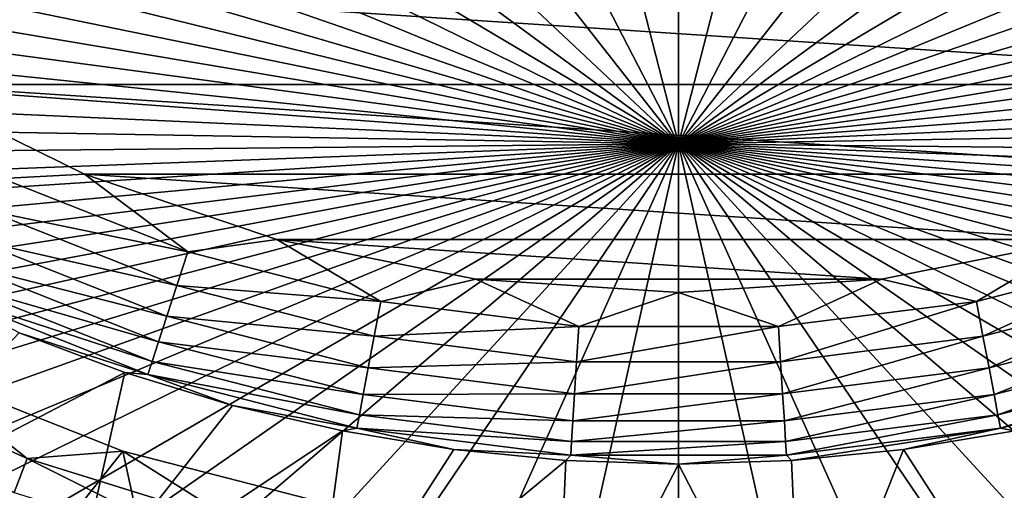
# Model space of a CAD drawing. Header units: metres. Extents: x -92 to 264, y -100 to 50.
# Tile 543 of 721: x 196.16 to 201.9, y 8.31 to 11.05. Entities that reach past the tile are written whole.
import ezdxf

# ---------------------------------------------------------------- set-up
doc = ezdxf.new("R2010")
doc.units = ezdxf.units.M
doc.layers.add('solid_21062050_01', color=7, linetype='CONTINUOUS')

msp = doc.modelspace()

# ---------------------------------------------------------------- linework, layer by layer
at = {"layer": 'solid_21062050_01'}
for points in [[(198.757141, 12.732308, 171.110977), (200, 10.326535, 178.373016), (199.376541, 12.757785, 171.040222)], [(199.376541, 12.757785, 171.040222), (200, 10.326535, 178.373016), (200, 12.237873, 172.720444)], [(200, 10.326535, 178.373016), (200.627121, 12.770978, 170.996735), (200, 12.779886, 170.971802)], [(200, 12.766295, 171.016571), (200, 10.326535, 178.373016), (200, 12.779886, 170.971802)], [(200, 10.326535, 178.373016), (201.249969, 12.745008, 171.069046), (200.627121, 12.770978, 170.996735)], [(200, 12.766295, 171.016571), (200, 12.237873, 172.720444), (200, 10.326535, 178.373016)], [(200, 10.326535, 178.373016), (201.864532, 12.702153, 171.188263), (201.249969, 12.745008, 171.069046)], [(197.546463, 12.631227, 171.391739), (200, 10.326535, 178.373016), (198.145782, 12.690031, 171.228409)], [(198.145782, 12.690031, 171.228409), (200, 10.326535, 178.373016), (198.757141, 12.732308, 171.110977)], [(200, 10.326535, 178.373016), (202.466812, 12.642694, 171.353592), (201.864532, 12.702153, 171.188263)], [(196.963058, 12.556278, 171.599915), (200, 10.326535, 178.373016), (197.546463, 12.631227, 171.391739)], [(200, 10.326535, 178.373016), (203.052917, 12.567024, 171.56395), (202.466812, 12.642694, 171.353592)], [(200, 10.326535, 178.373016), (203.619034, 12.475638, 171.817978), (203.052917, 12.567024, 171.56395)], [(196.399338, 12.465671, 171.851593), (200, 10.326535, 178.373016), (196.963058, 12.556278, 171.599915)], [(195.858978, 12.359991, 172.145126), (200, 10.326535, 178.373016), (196.399338, 12.465671, 171.851593)], [(200, 10.326535, 178.373016), (204.161514, 12.369134, 172.113983), (203.619034, 12.475638, 171.817978)], [(195.345459, 12.239926, 172.478622), (200, 10.326535, 178.373016), (195.858978, 12.359991, 172.145126)], [(200, 10.326535, 178.373016), (204.676849, 12.248207, 172.450043), (204.161514, 12.369134, 172.113983)], [(194.862137, 12.106254, 172.849915), (200, 10.326535, 178.373016), (195.345459, 12.239926, 172.478622)], [(200, 10.326535, 178.373016), (205.161697, 12.113647, 172.823975), (204.676849, 12.248207, 172.450043)], [(194.41214, 11.95984, 173.256592), (200, 10.326535, 178.373016), (194.862137, 12.106254, 172.849915)], [(200, 10.326535, 178.373016), (205.612915, 11.966331, 173.233353), (205.161697, 12.113647, 172.823975)], [(193.998383, 11.801636, 173.696014), (200, 10.326535, 178.373016), (194.41214, 11.95984, 173.256592)], [(200, 10.326535, 178.373016), (206.027603, 11.807219, 173.675476), (205.612915, 11.966331, 173.233353)], [(193.623535, 11.632667, 174.165344), (200, 10.326535, 178.373016), (193.998383, 11.801636, 173.696014)], [(200, 10.326535, 178.373016), (206.403076, 11.637344, 174.147507), (206.027603, 11.807219, 173.675476)], [(193.290054, 11.454028, 174.661545), (200, 10.326535, 178.373016), (193.623535, 11.632667, 174.165344)], [(200, 10.326535, 178.373016), (206.736923, 11.457815, 174.646347), (206.403076, 11.637344, 174.147507)], [(193.000092, 11.26688, 175.181366), (200, 10.326535, 178.373016), (193.290054, 11.454028, 174.661545)], [(200, 10.326535, 178.373016), (207.026978, 11.269797, 175.168762), (206.736923, 11.457815, 174.646347)], [(204.523483, 10.672234, -36), (195.476517, 10.672234, -36), (194.492676, 11.330244, -36)], [(205.507324, 11.330244, -36), (204.523483, 10.672234, -36), (194.492676, 11.330244, -36)], [(192.755524, 11.072434, 175.721451), (200, 10.326535, 178.373016), (193.000092, 11.26688, 175.181366)], [(200, 10.326535, 178.373016), (207.271362, 11.074513, 175.711365), (207.026978, 11.269797, 175.168762)], [(192.557922, 10.871953, 176.27832), (200, 10.326535, 178.373016), (192.755524, 11.072434, 175.721451)], [(200, 10.326535, 178.373016), (207.468536, 10.873233, 176.27063), (207.271362, 11.074513, 175.711365)], [(192.4086, 10.666736, 176.848328), (200, 10.326535, 178.373016), (192.557922, 10.871953, 176.27832)], [(200, 10.326535, 178.373016), (207.617218, 10.667262, 176.842911), (207.468536, 10.873233, 176.27063)], [(203.462341, 10.148465, -36), (196.537659, 10.148465, -36), (195.476517, 10.672234, -36)], [(196.058792, 10.124514, -35.976471), (195.476517, 10.672234, -36), (196.537659, 10.148465, -36)], [(204.523483, 10.672234, -36), (203.462341, 10.148465, -36), (195.476517, 10.672234, -36)], [(192.308517, 10.458115, 177.427795), (200, 10.326535, 178.373016), (192.4086, 10.666736, 176.848328)], [(200, 10.326535, 178.373016), (207.716461, 10.457939, 177.424515), (207.617218, 10.667262, 176.842911)], [(192.258316, 10.247441, 178.012955), (200, 10.326535, 178.373016), (192.308517, 10.458115, 177.427795)], [(200, 10.326535, 178.373016), (207.76564, 10.246623, 178.011642), (207.716461, 10.457939, 177.424515)], [(192.258316, 10.036082, 178.600037), (200, 10.326535, 178.373016), (192.258316, 10.247441, 178.012955)], [(192.308517, 9.82541, 179.185196), (200, 10.326535, 178.373016), (192.258316, 10.036082, 178.600037)], [(192.4086, 9.616788, 179.764664), (200, 10.326535, 178.373016), (192.308517, 9.82541, 179.185196)], [(192.557922, 9.411572, 180.334686), (200, 10.326535, 178.373016), (192.4086, 9.616788, 179.764664)], [(192.755524, 9.21109, 180.891541), (200, 10.326535, 178.373016), (192.557922, 9.411572, 180.334686)], [(193.000092, 9.016644, 181.431625), (200, 10.326535, 178.373016), (192.755524, 9.21109, 180.891541)], [(193.290054, 8.829495, 181.951462), (200, 10.326535, 178.373016), (193.000092, 9.016644, 181.431625)], [(193.623535, 8.650857, 182.447647), (200, 10.326535, 178.373016), (193.290054, 8.829495, 181.951462)], [(193.998383, 8.481888, 182.916977), (200, 10.326535, 178.373016), (193.623535, 8.650857, 182.447647)], [(194.41214, 8.323684, 183.3564), (200, 10.326535, 178.373016), (193.998383, 8.481888, 182.916977)], [(194.862137, 8.177271, 183.763077), (200, 10.326535, 178.373016), (194.41214, 8.323684, 183.3564)], [(195.345459, 8.043598, 184.134369), (200, 10.326535, 178.373016), (194.862137, 8.177271, 183.763077)], [(195.858978, 7.923533, 184.467865), (200, 10.326535, 178.373016), (195.345459, 8.043598, 184.134369)], [(196.399338, 7.817853, 184.761398), (200, 10.326535, 178.373016), (195.858978, 7.923533, 184.467865)], [(196.963058, 7.727246, 185.013077), (200, 10.326535, 178.373016), (196.399338, 7.817853, 184.761398)], [(197.546463, 7.652297, 185.221252), (200, 10.326535, 178.373016), (196.963058, 7.727246, 185.013077)], [(198.145782, 7.593493, 185.384583), (200, 10.326535, 178.373016), (197.546463, 7.652297, 185.221252)], [(198.757141, 7.551216, 185.502014), (200, 10.326535, 178.373016), (198.145782, 7.593493, 185.384583)], [(199.376541, 7.52574, 185.572784), (200, 10.326535, 178.373016), (198.757141, 7.551216, 185.502014)], [(199.376541, 7.52574, 185.572784), (200, 7.517229, 185.59642), (200, 10.326535, 178.373016)], [(200, 10.326535, 178.373016), (200, 7.517229, 185.59642), (200.62355, 7.525278, 185.573883)], [(200, 10.326535, 178.373016), (200.62355, 7.525278, 185.573883), (201.24324, 7.550301, 185.504196)], [(200, 10.326535, 178.373016), (201.24324, 7.550301, 185.504196), (201.855072, 7.592139, 185.387802)], [(200, 10.326535, 178.373016), (201.855072, 7.592139, 185.387802), (202.455048, 7.650528, 185.225449)], [(200, 10.326535, 178.373016), (202.455048, 7.650528, 185.225449), (203.039291, 7.725092, 185.018158)], [(200, 10.326535, 178.373016), (203.039291, 7.725092, 185.018158), (203.604004, 7.815354, 184.767273)], [(200, 10.326535, 178.373016), (203.604004, 7.815354, 184.767273), (204.145508, 7.920731, 184.474396)], [(200, 10.326535, 178.373016), (204.145508, 7.920731, 184.474396), (204.660294, 8.040545, 184.141418)], [(200, 10.326535, 178.373016), (204.660294, 8.040545, 184.141418), (205.145004, 8.174022, 183.770493)], [(200, 10.326535, 178.373016), (205.145004, 8.174022, 183.770493), (205.596497, 8.3203, 183.364014)], [(200, 10.326535, 178.373016), (205.596497, 8.3203, 183.364014), (206.011826, 8.478436, 182.924591)], [(200, 10.326535, 178.373016), (206.011826, 8.478436, 182.924591), (206.38829, 8.647404, 182.455078)], [(200, 10.326535, 178.373016), (206.38829, 8.647404, 182.455078), (206.723434, 8.826114, 181.958511)], [(200, 10.326535, 178.373016), (206.723434, 8.826114, 181.958511), (207.01506, 9.013407, 181.43811)], [(200, 10.326535, 178.373016), (207.01506, 9.013407, 181.43811), (207.261292, 9.208073, 180.897232)], [(200, 10.326535, 178.373016), (207.261292, 9.208073, 180.897232), (207.46048, 9.408849, 180.339371)], [(200, 10.326535, 178.373016), (207.46048, 9.408849, 180.339371), (207.611343, 9.614434, 179.768158)], [(200, 10.326535, 178.373016), (207.611343, 9.614434, 179.768158), (207.712891, 9.823498, 179.187271)], [(200, 10.326535, 178.373016), (207.712891, 9.823498, 179.187271), (207.764435, 10.034684, 178.60051)], [(200, 10.326535, 178.373016), (207.764435, 10.034684, 178.60051), (207.76564, 10.246623, 178.011642)], [(195.970795, 9.937494, -35.906437), (196.058792, 10.124514, -35.976471), (197.139603, 9.696593, -35.976471)], [(197.139603, 9.696593, -35.976471), (196.058792, 10.124514, -35.976471), (196.537659, 10.148465, -36)], [(202.341614, 9.767712, -36), (197.658386, 9.767712, -36), (196.537659, 10.148465, -36)], [(197.139603, 9.696593, -35.976471), (196.537659, 10.148465, -36), (197.658386, 9.767712, -36)], [(203.462341, 10.148465, -36), (202.341614, 9.767712, -36), (196.537659, 10.148465, -36)], [(195.891357, 9.768675, -35.793232), (195.970795, 9.937494, -35.906437), (197.075729, 9.500018, -35.906437)], [(197.075729, 9.500018, -35.906437), (195.970795, 9.937494, -35.906437), (197.139603, 9.696593, -35.976471)], [(195.824265, 9.626096, -35.64225), (195.891357, 9.768675, -35.793232), (197.018066, 9.322574, -35.793232)], [(197.018066, 9.322574, -35.793232), (195.891357, 9.768675, -35.793232), (197.075729, 9.500018, -35.906437)], [(198.265518, 9.407507, -35.976471), (197.139603, 9.696593, -35.976471), (197.658386, 9.767712, -36)], [(201.181, 9.536678, -36), (198.819, 9.536678, -36), (197.658386, 9.767712, -36)], [(198.265518, 9.407507, -35.976471), (197.658386, 9.767712, -36), (198.819, 9.536678, -36)], [(202.341614, 9.767712, -36), (201.181, 9.536678, -36), (197.658386, 9.767712, -36)], [(201.734482, 9.407507, -35.976471), (201.181, 9.536678, -36), (202.341614, 9.767712, -36)], [(202.860397, 9.696593, -35.976471), (201.734482, 9.407507, -35.976471), (202.341614, 9.767712, -36)], [(197.075729, 9.500018, -35.906437), (197.139603, 9.696593, -35.976471), (198.265518, 9.407507, -35.976471)], [(201.773209, 9.204477, -35.906437), (201.734482, 9.407507, -35.976471), (202.860397, 9.696593, -35.976471)], [(202.924271, 9.500018, -35.906437), (201.773209, 9.204477, -35.906437), (202.860397, 9.696593, -35.976471)], [(195.772705, 9.516547, -35.460682), (195.824265, 9.626096, -35.64225), (196.969376, 9.172709, -35.64225)], [(196.969376, 9.172709, -35.64225), (195.824265, 9.626096, -35.64225), (197.018066, 9.322574, -35.793232)], [(199.418777, 9.261816, -35.976471), (198.265518, 9.407507, -35.976471), (198.819, 9.536678, -36)], [(201.181, 9.536678, -36), (200, 9.459201, -36), (198.819, 9.536678, -36)], [(199.418777, 9.261816, -35.976471), (198.819, 9.536678, -36), (200, 9.459201, -36)], [(200.581223, 9.261816, -35.976471), (200, 9.459201, -36), (201.181, 9.536678, -36)], [(201.734482, 9.407507, -35.976471), (200.581223, 9.261816, -35.976471), (201.181, 9.536678, -36)], [(195.739151, 9.445247, -35.257172), (195.772705, 9.516547, -35.460682), (196.931961, 9.057564, -35.460682)], [(196.931961, 9.057564, -35.460682), (195.772705, 9.516547, -35.460682), (196.969376, 9.172709, -35.64225)], [(197.018066, 9.322574, -35.793232), (197.075729, 9.500018, -35.906437), (198.226791, 9.204477, -35.906437)], [(198.226791, 9.204477, -35.906437), (197.075729, 9.500018, -35.906437), (198.265518, 9.407507, -35.976471)], [(201.808182, 9.021206, -35.793232), (201.773209, 9.204477, -35.906437), (202.924271, 9.500018, -35.906437)], [(202.981934, 9.322574, -35.793232), (201.808182, 9.021206, -35.793232), (202.924271, 9.500018, -35.906437)], [(196.907623, 8.98262, -35.257172), (196.157883, 9.224312, -35.04163), (195.739151, 9.445247, -35.257172)], [(196.907623, 8.98262, -35.257172), (195.739151, 9.445247, -35.257172), (196.931961, 9.057564, -35.460682)], [(200.581223, 9.261816, -35.976471), (199.418777, 9.261816, -35.976471), (200, 9.459201, -36)], [(198.226791, 9.204477, -35.906437), (198.265518, 9.407507, -35.976471), (199.418777, 9.261816, -35.976471)], [(200.594193, 9.055532, -35.906437), (200.581223, 9.261816, -35.976471), (201.734482, 9.407507, -35.976471)], [(201.773209, 9.204477, -35.906437), (200.594193, 9.055532, -35.906437), (201.734482, 9.407507, -35.976471)], [(196.969376, 9.172709, -35.64225), (197.018066, 9.322574, -35.793232), (198.191818, 9.021206, -35.793232)], [(198.191818, 9.021206, -35.793232), (197.018066, 9.322574, -35.793232), (198.226791, 9.204477, -35.906437)], [(201.837708, 8.866421, -35.64225), (201.808182, 9.021206, -35.793232), (202.981934, 9.322574, -35.793232)], [(203.030624, 9.172709, -35.64225), (201.837708, 8.866421, -35.64225), (202.981934, 9.322574, -35.793232)], [(199.405807, 9.055532, -35.906437), (198.226791, 9.204477, -35.906437), (199.418777, 9.261816, -35.976471)], [(199.405807, 9.055532, -35.906437), (199.418777, 9.261816, -35.976471), (200.581223, 9.261816, -35.976471)], [(200.594193, 9.055532, -35.906437), (199.405807, 9.055532, -35.906437), (200.581223, 9.261816, -35.976471)], [(195.122025, 8.133759, -1.041631), (196.157883, 9.224312, -35.04163), (196.772766, 8.992886, -35.04163)], [(196.907623, 8.98262, -35.257172), (196.772766, 8.992886, -35.04163), (196.157883, 9.224312, -35.04163)], [(198.191818, 9.021206, -35.793232), (198.226791, 9.204477, -35.906437), (199.405807, 9.055532, -35.906437)], [(200.605911, 8.869324, -35.793232), (200.594193, 9.055532, -35.906437), (201.773209, 9.204477, -35.906437)], [(201.808182, 9.021206, -35.793232), (200.605911, 8.869324, -35.793232), (201.773209, 9.204477, -35.906437)], [(196.931961, 9.057564, -35.460682), (196.969376, 9.172709, -35.64225), (198.162292, 8.866421, -35.64225)], [(198.162292, 8.866421, -35.64225), (196.969376, 9.172709, -35.64225), (198.191818, 9.021206, -35.793232)], [(201.860397, 8.747494, -35.460682), (201.837708, 8.866421, -35.64225), (203.030624, 9.172709, -35.64225)], [(203.068039, 9.057564, -35.460682), (201.860397, 8.747494, -35.460682), (203.030624, 9.172709, -35.64225)], [(195.026321, 9.023436, -0.030477), (196.204849, 8.493019, -0.030477), (195.538712, 9.019773)], [(196.129486, 8.294285, -0.110815), (196.204849, 8.493019, -0.030477), (195.026321, 9.023436, -0.030477)], [(196.204849, 8.493019, -0.030477), (196.76207, 8.535375), (195.538712, 9.019773)], [(195.753815, 7.266994), (195.538712, 9.019773), (196.76207, 8.535375)], [(196.907623, 8.98262, -35.257172), (196.931961, 9.057564, -35.460682), (198.139603, 8.747494, -35.460682)], [(198.139603, 8.747494, -35.460682), (196.931961, 9.057564, -35.460682), (198.162292, 8.866421, -35.64225)], [(198.162292, 8.866421, -35.64225), (198.191818, 9.021206, -35.793232), (199.394089, 8.869324, -35.793232)], [(199.394089, 8.869324, -35.793232), (198.191818, 9.021206, -35.793232), (199.405807, 9.055532, -35.906437)], [(199.394089, 8.869324, -35.793232), (199.405807, 9.055532, -35.906437), (200.594193, 9.055532, -35.906437)], [(200.605911, 8.869324, -35.793232), (199.394089, 8.869324, -35.793232), (200.594193, 9.055532, -35.906437)], [(200.615799, 8.712059, -35.64225), (200.605911, 8.869324, -35.793232), (201.808182, 9.021206, -35.793232)], [(201.837708, 8.866421, -35.64225), (200.615799, 8.712059, -35.64225), (201.808182, 9.021206, -35.793232)], [(201.875153, 8.67009, -35.257172), (201.860397, 8.747494, -35.460682), (203.068039, 9.057564, -35.460682)], [(203.092377, 8.98262, -35.257172), (201.875153, 8.67009, -35.257172), (203.068039, 9.057564, -35.460682)], [(196.459717, 7.604127, -1.041631), (195.122025, 8.133759, -1.041631), (196.772766, 8.992886, -35.04163)], [(196.459717, 7.604127, -1.041631), (196.772766, 8.992886, -35.04163), (197.401474, 8.802171, -35.04163)], [(196.907623, 8.98262, -35.257172), (197.401474, 8.802171, -35.04163), (196.772766, 8.992886, -35.04163)], [(198.124847, 8.67009, -35.257172), (197.401474, 8.802171, -35.04163), (196.907623, 8.98262, -35.257172)], [(198.124847, 8.67009, -35.257172), (196.907623, 8.98262, -35.257172), (198.139603, 8.747494, -35.460682)], [(203.092377, 8.98262, -35.257172), (201.958694, 8.652983, -35.04163), (201.875153, 8.67009, -35.257172)], [(198.139603, 8.747494, -35.460682), (198.162292, 8.866421, -35.64225), (199.384201, 8.712059, -35.64225)], [(199.384201, 8.712059, -35.64225), (198.162292, 8.866421, -35.64225), (199.394089, 8.869324, -35.793232)], [(199.384201, 8.712059, -35.64225), (199.394089, 8.869324, -35.793232), (200.605911, 8.869324, -35.793232)], [(200.615799, 8.712059, -35.64225), (199.384201, 8.712059, -35.64225), (200.605911, 8.869324, -35.793232)], [(200.623413, 8.591227, -35.460682), (200.615799, 8.712059, -35.64225), (201.837708, 8.866421, -35.64225)], [(201.860397, 8.747494, -35.460682), (200.623413, 8.591227, -35.460682), (201.837708, 8.866421, -35.64225)], [(196.459717, 7.604127, -1.041631), (197.401474, 8.802171, -35.04163), (198.041306, 8.652983, -35.04163)], [(198.124847, 8.67009, -35.257172), (198.041306, 8.652983, -35.04163), (197.401474, 8.802171, -35.04163)], [(198.124847, 8.67009, -35.257172), (198.139603, 8.747494, -35.460682), (199.376587, 8.591227, -35.460682)], [(199.376587, 8.591227, -35.460682), (198.139603, 8.747494, -35.460682), (199.384201, 8.712059, -35.64225)], [(200.628357, 8.512582, -35.257172), (200.623413, 8.591227, -35.460682), (201.860397, 8.747494, -35.460682)], [(201.875153, 8.67009, -35.257172), (200.628357, 8.512582, -35.257172), (201.860397, 8.747494, -35.460682)], [(198.124847, 8.67009, -35.257172), (198.689529, 8.545961, -35.04163), (198.041306, 8.652983, -35.04163)], [(199.371643, 8.512582, -35.257172), (198.689529, 8.545961, -35.04163), (198.124847, 8.67009, -35.257172)], [(199.371643, 8.512582, -35.257172), (198.124847, 8.67009, -35.257172), (199.376587, 8.591227, -35.460682)], [(199.376587, 8.591227, -35.460682), (199.384201, 8.712059, -35.64225), (200.615799, 8.712059, -35.64225)], [(200.623413, 8.591227, -35.460682), (199.376587, 8.591227, -35.460682), (200.615799, 8.712059, -35.64225)], [(201.875153, 8.67009, -35.257172), (200.656647, 8.481565, -35.04163), (200.628357, 8.512582, -35.257172)], [(201.875153, 8.67009, -35.257172), (201.310471, 8.545961, -35.04163), (200.656647, 8.481565, -35.04163)], [(201.875153, 8.67009, -35.257172), (201.958694, 8.652983, -35.04163), (201.310471, 8.545961, -35.04163)], [(197.853241, 7.246329, -1.041631), (196.459717, 7.604127, -1.041631), (198.041306, 8.652983, -35.04163)], [(197.853241, 7.246329, -1.041631), (198.041306, 8.652983, -35.04163), (198.689529, 8.545961, -35.04163)], [(202.146759, 7.246329, -1.041631), (201.310471, 8.545961, -35.04163), (201.958694, 8.652983, -35.04163)], [(199.371643, 8.512582, -35.257172), (199.376587, 8.591227, -35.460682), (200.623413, 8.591227, -35.460682)], [(200.628357, 8.512582, -35.257172), (199.371643, 8.512582, -35.257172), (200.623413, 8.591227, -35.460682)], [(195.753815, 7.266994), (196.76207, 8.535375), (197.130646, 6.840732)], [(197.387863, 7.902157, -0.110815), (196.204849, 8.493019, -0.030477), (196.129486, 8.294285, -0.110815)], [(196.204849, 8.493019, -0.030477), (197.438736, 8.108526, -0.030477), (196.76207, 8.535375)], [(197.387863, 7.902157, -0.110815), (197.438736, 8.108526, -0.030477), (196.204849, 8.493019, -0.030477)], [(197.438736, 8.108526, -0.030477), (198.036667, 8.208095), (196.76207, 8.535375)], [(197.130646, 6.840732), (196.76207, 8.535375), (198.036667, 8.208095)], [(197.853241, 7.246329, -1.041631), (198.689529, 8.545961, -35.04163), (199.343353, 8.481565, -35.04163)], [(199.371643, 8.512582, -35.257172), (199.343353, 8.481565, -35.04163), (198.689529, 8.545961, -35.04163)], [(199.371643, 8.512582, -35.257172), (200, 8.460068, -35.04163), (199.343353, 8.481565, -35.04163)], [(200.628357, 8.512582, -35.257172), (200, 8.460068, -35.04163), (199.371643, 8.512582, -35.257172)], [(200.628357, 8.512582, -35.257172), (200.656647, 8.481565, -35.04163), (200, 8.460068, -35.04163)], [(200.71936, 7.066008, -1.041631), (200.656647, 8.481565, -35.04163), (201.310471, 8.545961, -35.04163)], [(202.146759, 7.246329, -1.041631), (200.71936, 7.066008, -1.041631), (201.310471, 8.545961, -35.04163)], [(199.28064, 7.066008, -1.041631), (197.853241, 7.246329, -1.041631), (199.343353, 8.481565, -35.04163)], [(199.28064, 7.066008, -1.041631), (199.343353, 8.481565, -35.04163), (200, 8.460068, -35.04163)], [(200.71936, 7.066008, -1.041631), (199.28064, 7.066008, -1.041631), (200, 8.460068, -35.04163)], [(200.71936, 7.066008, -1.041631), (200, 8.460068, -35.04163), (200.656647, 8.481565, -35.04163)]]:
    msp.add_3dface(points, dxfattribs=at)

doc.saveas('drawing.dxf')
